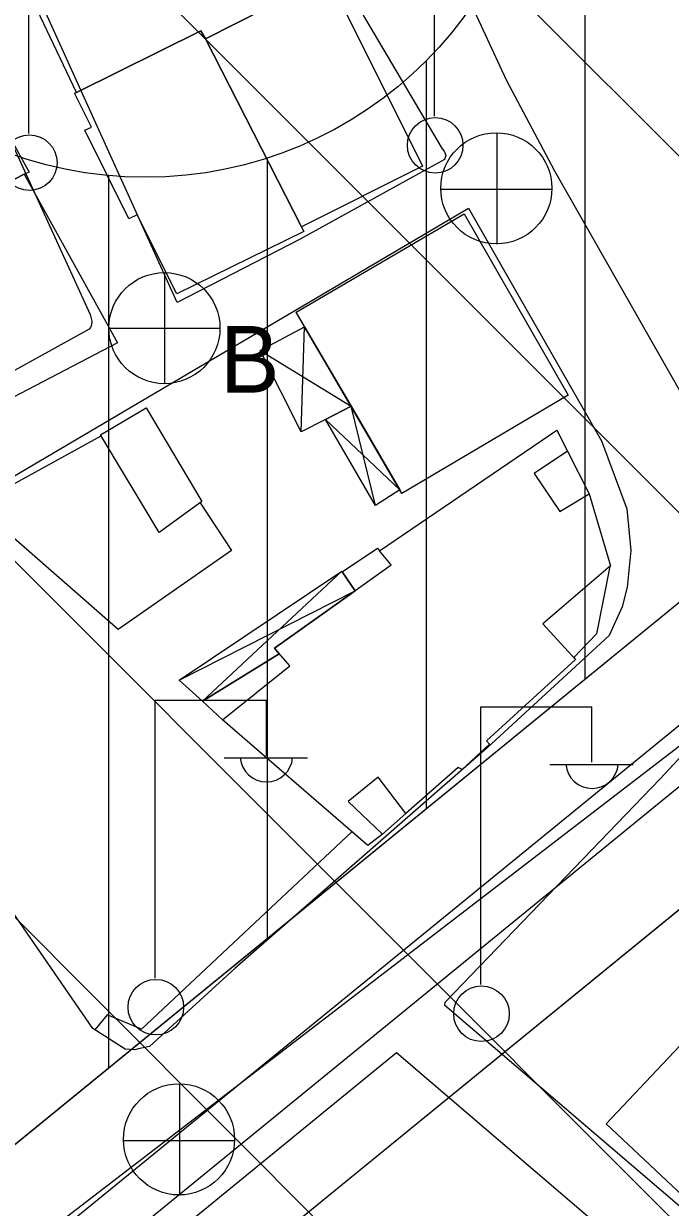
# Model space of a CAD drawing. Extents: x 417995 to 421451, y 4454518 to 4458015.
# Drawn here: x 421013.4 to 421054.2, y 4457626.2 to 4457700.7 of the extents above; entities that cross this region are included whole.
import ezdxf

# ---------------------------------------------------------------- set-up
doc = ezdxf.new("R2010")
doc.units = 0
for name, color, linetype in [('ADAKENARI', 7, 'Continuous'), ('B_Mesken', 7, 'Continuous'), ('B_Sundurma', 7, 'Continuous'), ('B_Teras', 7, 'Continuous'), ('IPTAL', 7, 'Continuous'), ('KALDIRIM', 7, 'Continuous'), ('KD_DAIRE', 7, 'Continuous'), ('PL_KON_MEV_250', 7, 'Continuous'), ('PL_KON_ONE_350', 7, 'Continuous'), ('S_Elektrik_Diregi', 7, 'Continuous'), ('S_Rogar_Kapagi', 7, 'Continuous'), ('S_Rogar_Kapagi_Buski', 7, 'Continuous'), ('SM_DAIRE', 7, 'Continuous'), ('SN_TR_SIVILASMA', 7, 'Continuous'), ('TR_ORTAGELISME', 7, 'Continuous'), ('TR_ORTAYOGUNKONUT', 7, 'Continuous'), ('Yol_Kaldirim_kenari_bordurtasi', 7, 'Continuous'), ('Yol_Sose', 7, 'Continuous')]:
    doc.layers.add(name, color=color, linetype=linetype)

msp = doc.modelspace()

# ---------------------------------------------------------------- linework, layer by layer
at = {"layer": 'ADAKENARI'}
for p, q in [((421060.317, 4457668.842), (420951.007, 4457579.667)), ((421057.515, 4457647.197), (421033.759, 4457627.817)), ((421033.759, 4457627.817), (420958.911, 4457566.757))]:
    msp.add_line(p, q, dxfattribs=at)
at = {"layer": 'B_Mesken'}
for points in [[(421028.672, 4457701.693), (421024.897, 4457699.792), (421024.616, 4457700.304), (421016.768, 4457696.413), (421013.056, 4457704.239), (421013.232, 4457704.32), (421012.034, 4457707.046), (421013.051, 4457707.572), (421022.617, 4457712.515), (421023.143, 4457712.787)], [(421023.143, 4457712.786), (421028.672, 4457701.693), (421024.897, 4457699.792), (421024.616, 4457700.303), (421016.768, 4457696.413), (421013.056, 4457704.238), (421013.232, 4457704.32), (421012.034, 4457707.046)], [(421028.672, 4457701.693), (421032.665, 4457703.617), (421038.567, 4457691.777), (421030.951, 4457687.945), (421024.897, 4457699.792)], [(421030.951, 4457687.945), (421024.897, 4457699.792), (421028.672, 4457701.693), (421029.012, 4457701.857), (421032.665, 4457703.617), (421038.567, 4457691.777)], [(421013.478, 4457691.264), (421002.835, 4457685.771), (420998.428, 4457694.001), (421008.669, 4457699.262), (421009.267, 4457699.588), (421013.785, 4457691.4)], [(421008.669, 4457699.262), (421009.267, 4457699.587), (421013.785, 4457691.4), (421013.478, 4457691.264), (421002.835, 4457685.771), (420998.428, 4457694)], [(421024.897, 4457699.792), (421030.951, 4457687.945), (421031.1, 4457687.654), (421023.103, 4457683.73), (421020.602, 4457688.712), (421020.074, 4457688.452), (421017.301, 4457694.036), (421017.717, 4457694.236), (421016.64, 4457696.364), (421016.768, 4457696.413), (421024.616, 4457700.304)], [(421024.897, 4457699.792), (421031.101, 4457687.654), (421023.103, 4457683.73), (421020.602, 4457688.712), (421020.074, 4457688.452), (421017.301, 4457694.036), (421017.717, 4457694.236), (421016.64, 4457696.364), (421016.768, 4457696.413), (421024.616, 4457700.303)], [(421006.637, 4457674.012), (421000.769, 4457684.705), (421013.478, 4457691.264), (421019.362, 4457680.652)], [(421006.637, 4457674.012), (421002.38, 4457681.77), (421000.853, 4457684.551), (421000.769, 4457684.705), (421002.835, 4457685.771), (421013.478, 4457691.264), (421019.362, 4457680.652)], [(421041.191, 4457688.763), (421047.75, 4457677.349), (421037.28, 4457671.162), (421030.609, 4457682.581)], [(421037.154, 4457671.377), (421034.074, 4457676.65), (421031.149, 4457681.656), (421030.609, 4457682.581), (421041.191, 4457688.763), (421047.75, 4457677.349), (421037.28, 4457671.162)], [(421024.561, 4457670.564), (421026.535, 4457667.575), (421019.403, 4457662.584), (421010.408, 4457670.443), (421018.32, 4457674.787), (421018.287, 4457674.841), (421021.17, 4457676.548), (421024.678, 4457670.648)], [(421024.561, 4457670.564), (421026.535, 4457667.575), (421019.404, 4457662.584), (421010.409, 4457670.443), (421018.321, 4457674.786), (421018.287, 4457674.841), (421021.17, 4457676.548), (421024.678, 4457670.648)], [(421050.371, 4457666.548), (421049.539, 4457662.327), (421048.108, 4457660.817), (421048.211, 4457660.704), (421042.603, 4457655.574), (421042.786, 4457655.365), (421041.075, 4457653.772), (421040.822, 4457653.905), (421037.527, 4457651.009), (421036.055, 4457649.707), (421035.121, 4457648.983), (421025.974, 4457656.901), (421024.718, 4457658.084), (421029.542, 4457661.065), (421029.244, 4457661.406), (421034.327, 4457665.031), (421033.521, 4457666.222), (421035.747, 4457667.711), (421035.865, 4457667.546), (421047.029, 4457675.147), (421047.707, 4457673.815), (421049.064, 4457671.142), (421050.422, 4457666.591)], [(421050.371, 4457666.548), (421049.539, 4457662.327), (421048.108, 4457660.817), (421048.212, 4457660.704), (421042.603, 4457655.574), (421042.787, 4457655.366), (421041.075, 4457653.773), (421040.823, 4457653.905), (421037.527, 4457651.009), (421036.055, 4457649.707), (421035.121, 4457648.983), (421025.974, 4457656.901), (421024.718, 4457658.084), (421029.542, 4457661.065), (421029.244, 4457661.406), (421034.327, 4457665.031), (421033.521, 4457666.222), (421035.747, 4457667.711), (421035.865, 4457667.546), (421047.029, 4457675.147), (421047.707, 4457673.815), (421049.064, 4457671.142), (421050.422, 4457666.591)], [(421055.669, 4457626.27), (421050.136, 4457631.465), (421059.752, 4457641.643), (421066.351, 4457635.549), (421065.247, 4457634.323), (421064.135, 4457635.32)], [(421055.669, 4457626.27), (421050.136, 4457631.465), (421059.752, 4457641.642), (421066.351, 4457635.548), (421065.247, 4457634.323), (421064.135, 4457635.32)]]:
    msp.add_lwpolyline(points, close=True, dxfattribs=at)
at = {"layer": 'B_Sundurma'}
for p, q in [((421030.919, 4457675.036), (421031.149, 4457681.656)), ((421028.349, 4457680.162), (421034.074, 4457676.65)), ((421035.616, 4457670.407), (421034.074, 4457676.65)), ((421037.154, 4457671.377), (421032.452, 4457675.82)), ((421024.718, 4457658.084), (421033.497, 4457666.26)), ((421023.251, 4457659.394), (421034.327, 4457665.031))]:
    msp.add_line(p, q, dxfattribs=at)
for points in [[(421032.452, 4457675.82), (421030.919, 4457675.036), (421028.349, 4457680.162), (421031.149, 4457681.656), (421034.074, 4457676.65)], [(421034.074, 4457676.65), (421032.452, 4457675.82), (421030.919, 4457675.036), (421028.349, 4457680.162), (421031.149, 4457681.656)], [(421037.154, 4457671.377), (421035.616, 4457670.407), (421032.452, 4457675.82), (421034.074, 4457676.65)], [(421037.154, 4457671.377), (421035.616, 4457670.407), (421032.452, 4457675.82), (421034.074, 4457676.65)], [(421024.718, 4457658.084), (421023.251, 4457659.394), (421033.497, 4457666.26), (421033.521, 4457666.222), (421034.327, 4457665.031), (421029.244, 4457661.406), (421029.542, 4457661.065)], [(421024.718, 4457658.084), (421023.251, 4457659.394), (421033.497, 4457666.26), (421033.521, 4457666.222), (421034.327, 4457665.031), (421029.244, 4457661.406), (421029.542, 4457661.065)]]:
    msp.add_lwpolyline(points, close=True, dxfattribs=at)
at = {"layer": 'B_Teras'}
for points in [[(421024.678, 4457670.648), (421021.974, 4457668.707), (421018.287, 4457674.841), (421021.17, 4457676.548)], [(421049.064, 4457671.142), (421050.422, 4457666.591), (421046.16, 4457662.939), (421048.211, 4457660.704), (421042.603, 4457655.574), (421042.786, 4457655.365), (421041.075, 4457653.772), (421040.822, 4457653.905), (421037.527, 4457651.009), (421035.77, 4457653.299), (421033.887, 4457651.764), (421036.055, 4457649.707), (421035.121, 4457648.983), (421025.974, 4457656.901), (421030.205, 4457660.307), (421029.244, 4457661.406), (421036.605, 4457666.655), (421035.865, 4457667.546), (421047.029, 4457675.147), (421047.707, 4457673.815), (421045.614, 4457672.413), (421047.221, 4457670.02)]]:
    msp.add_lwpolyline(points, close=True, dxfattribs=at)
at = {"layer": 'IPTAL'}
msp.add_line((421072.181, 4457668.633), (420944.646, 4457570.663), dxfattribs=at)
at = {"layer": 'KALDIRIM'}
for p, q in [((421064.11, 4457664.192), (421014.454, 4457623.683)), ((421066.007, 4457661.868), (421053.722, 4457651.846)), ((421053.722, 4457651.846), (421029.966, 4457632.466)), ((421029.966, 4457632.466), (421016.596, 4457621.559))]:
    msp.add_line(p, q, dxfattribs=at)
at = {"layer": 'KD_DAIRE'}
msp.add_circle((421005.017, 4457612.023), 15, dxfattribs=at)
at = {"layer": 'PL_KON_MEV_250'}
msp.add_lwpolyline([(420951.007, 4457579.667), (421060.317, 4457668.842), (421061.909, 4457670.175), (421063.466, 4457671.549), (421064.987, 4457672.964), (421066.47, 4457674.417), (421067.916, 4457675.908), (421069.322, 4457677.437), (421070.687, 4457679.001), (421072.012, 4457680.6), (421149.831, 4457777.063)], dxfattribs=at)
at = {"layer": 'PL_KON_ONE_350'}
msp.add_lwpolyline([(421069.799, 4457657.219), (421057.515, 4457647.197), (421033.759, 4457627.817), (421027.177, 4457622.448), (421112.526, 4457520.121), (421239.284, 4457452.176), (421291.848, 4457438.69)], dxfattribs=at)
at = {"layer": 'S_Elektrik_Diregi'}
for p, q in [((421039.337, 4457694.919), (421039.337, 4457712.419)), ((421013.768, 4457693.825), (421013.768, 4457711.325)), ((421021.736, 4457640.639), (421021.736, 4457658.139)), ((421021.736, 4457658.139), (421028.736, 4457658.139)), ((421028.736, 4457654.639), (421028.736, 4457658.139)), ((421042.251, 4457640.225), (421042.251, 4457657.725)), ((421042.251, 4457657.725), (421049.251, 4457657.725)), ((421049.251, 4457654.225), (421049.251, 4457657.725)), ((421026.076, 4457654.499), (421031.326, 4457654.499)), ((421046.591, 4457654.085), (421051.841, 4457654.085))]:
    msp.add_line(p, q, dxfattribs=at)
for centre in [(421039.373, 4457693.084), (421013.804, 4457691.99), (421021.772, 4457638.804), (421042.287, 4457638.39)]:
    msp.add_circle(centre, 1.75, dxfattribs=at)
for centre in [(421028.737, 4457654.652), (421049.252, 4457654.238)]:
    msp.add_arc(centre, 1.658, 184.83843, 355.14641, dxfattribs=at)
at = {"layer": 'S_Rogar_Kapagi'}
for p, q in [((421043.277, 4457686.848), (421043.277, 4457693.848)), ((421039.707, 4457690.313), (421046.707, 4457690.313)), ((421023.286, 4457626.949), (421023.286, 4457633.949)), ((421019.716, 4457630.414), (421026.716, 4457630.414))]:
    msp.add_line(p, q, dxfattribs=at)
for centre in [(421043.224, 4457690.377), (421023.233, 4457630.477)]:
    msp.add_circle(centre, 3.5, dxfattribs=at)
at = {"layer": 'S_Rogar_Kapagi_Buski'}
for p, q in [((421022.314, 4457685.071), (421022.314, 4457678.071)), ((421018.814, 4457681.571), (421025.814, 4457681.571))]:
    msp.add_line(p, q, dxfattribs=at)
msp.add_circle((421022.314, 4457681.571), 3.5, dxfattribs=at)
at = {"layer": 'SM_DAIRE'}
msp.add_circle((421021.107, 4457716.068), 25, dxfattribs=at)
at = {"layer": 'SN_TR_SIVILASMA'}
for p, q in [((421291.092, 4457366.228), (420877.377, 4457779.943)), ((421291.324, 4457388.447), (420900.067, 4457779.703)), ((421291.788, 4457432.885), (420945.448, 4457779.224)), ((421292.019, 4457455.104), (420968.139, 4457778.984))]:
    msp.add_line(p, q, dxfattribs=at)
at = {"layer": 'TR_ORTAGELISME'}
msp.add_lwpolyline([(421069.799, 4457657.219), (421057.515, 4457647.197), (421033.759, 4457627.817), (421027.177, 4457622.448), (421112.526, 4457520.121), (421239.284, 4457452.176), (421291.848, 4457438.69)], dxfattribs=at)
at = {"layer": 'TR_ORTAYOGUNKONUT'}
for p, q in [((421048.817, 4457659.459), (421048.817, 4457778.131)), ((421038.817, 4457651.301), (421038.817, 4457698.422)), ((421028.817, 4457643.143), (421028.817, 4457692.286)), ((421018.817, 4457634.986), (421018.817, 4457691.173))]:
    msp.add_line(p, q, dxfattribs=at)
at = {"layer": 'Yol_Kaldirim_kenari_bordurtasi'}
msp.add_lwpolyline([(421034.114, 4457649.855), (421020.87, 4457637.413), (421018.714, 4457638.319), (421017.931, 4457637.383)], dxfattribs=at)
at = {"layer": 'Yol_Sose'}
for points in [[(421046.911, 4457691.455), (421043.875, 4457697.181), (421041.88, 4457701.494), (421040.877, 4457705.441), (421039.955, 4457708.598), (421039.525, 4457711.14), (421039.553, 4457712.7), (421039.624, 4457714.336), (421044.974, 4457731.76), (421045.353, 4457743.426), (421045.611, 4457754.026), (421045.991, 4457755.061), (421046.492, 4457755.774), (421047.224, 4457756.559), (421048.327, 4457757.448), (421051.624, 4457759.013), (421057.559, 4457760.26), (421059.548, 4457761.144), (421064.372, 4457763.745), (421071.774, 4457770.295), (421072.08, 4457770.314), (421072.539, 4457769.988), (421077.017, 4457765.072)], [(420999.229, 4457747.453), (421026.451, 4457751.985), (421033.173, 4457752.753), (421034.05, 4457752.715), (421034.573, 4457752.477), (421035.065, 4457752.076), (421038.422, 4457737.751), (421038.799, 4457735.139), (421034.811, 4457717.331), (421034.041, 4457708.924), (421034.08, 4457703.47), (421034.159, 4457702.782), (421034.394, 4457702.138), (421034.928, 4457701.125), (421039.818, 4457692.861), (421039.948, 4457692.711), (421040.008, 4457692.561), (421040.036, 4457692.437), (421039.967, 4457692.195), (421030.825, 4457687.157), (421023.107, 4457683.182)], [(420989.6, 4457743.715), (421017.635, 4457682.434), (421017.732, 4457682.007), (421017.715, 4457681.78), (421017.667, 4457681.618), (421017.577, 4457681.511), (420994.549, 4457668.788)], [(421023.107, 4457683.182), (421001.586, 4457730.604)], [(421060.163, 4457671.041), (421059.954, 4457671.029), (421057.343, 4457673.127), (421046.911, 4457691.455)], [(421026.744, 4457641.237), (421021.366, 4457636.335), (421020.765, 4457636.197), (421020.46, 4457636.125), (421019.847, 4457636.164), (421017.814, 4457637.457), (421002.96, 4457658.986), (420999.3, 4457663.944), (421011.202, 4457671.297), (421041.474, 4457689.117), (421049.856, 4457674.473), (421051.442, 4457670.179), (421051.706, 4457667.555), (421051.473, 4457665.262), (421051.147, 4457664.023)], [(421079.824, 4457605.305), (421067.228, 4457615.596), (421039.975, 4457638.919), (421040.001, 4457639.123), (421053.549, 4457653.184), (421065.025, 4457665.523), (421065.127, 4457665.54), (421078.578, 4457653.843), (421090.41, 4457644.001), (421107.702, 4457629.101), (421128.655, 4457612.316), (421142.372, 4457600.228), (421158.661, 4457586.276)], [(421051.147, 4457664.023), (421050.33, 4457662.221), (421042.64, 4457655.14), (421026.744, 4457641.237)], [(421013.483, 4457555.872), (420989.052, 4457530.776), (420978.346, 4457521.609), (420976.372, 4457521.617), (420964.086, 4457543.433), (420951.88, 4457565.486), (420951.508, 4457566.457), (420951.417, 4457567.253), (420951.474, 4457567.737), (420951.766, 4457568.277), (420952.108, 4457568.737), (420985.6, 4457599.583), (421007.829, 4457612.178), (421036.93, 4457635.941), (421050.03, 4457624.746), (421076.193, 4457603.082)]]:
    msp.add_lwpolyline(points, dxfattribs=at)

# ---------------------------------------------------------------- texts
at = {"layer": 'S_Rogar_Kapagi_Buski'}
msp.add_text('B', height=4.2, dxfattribs=at).set_placement((421025.814, 4457677.507))

doc.saveas('drawing.dxf')
